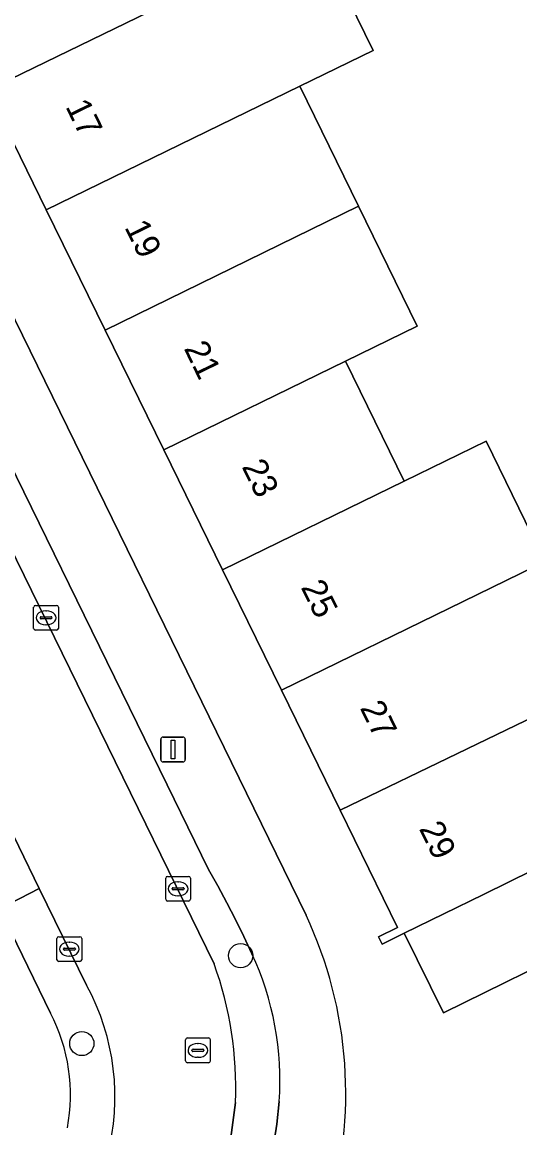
# Model space of a CAD drawing. Extents: x 160455 to 162082, y 388339 to 389736.
# Drawn here: x 161673.01 to 161693.1, y 388554.26 to 388598.93 of the extents above; entities that cross this region are included whole.
import ezdxf

# ---------------------------------------------------------------- set-up
doc = ezdxf.new("R2010")
doc.units = 0
for name, color, linetype in [('IMGEO_Boom', 7, 'Continuous'), ('IMGEO_Erf', 7, 'Continuous'), ('IMGEO_Kolk', 7, 'Continuous'), ('IMGEO_Lichtmast', 7, 'Continuous'), ('IMGEO_Pand', 7, 'Continuous'), ('IMGEO_Pand_nummerreeks', 7, 'Continuous'), ('IMGEO_Parkeervlak_open', 7, 'Continuous'), ('IMGEO_Rijbaan_lokaal_open', 7, 'Continuous'), ('IMGEO_Rioolput', 7, 'Continuous'), ('IMGEO_Voetpad_open', 7, 'Continuous')]:
    doc.layers.add(name, color=color, linetype=linetype)

msp = doc.modelspace()

# ---------------------------------------------------------------- linework, layer by layer
at = {"layer": 'IMGEO_Boom'}
for centre in [(161681.826, 388561.215), (161675.415, 388557.663)]:
    msp.add_circle(centre, 0.489, dxfattribs=at)
at = {"layer": 'IMGEO_Erf'}
for points in [[(161637.221, 388659.505), (161640.524, 388652.75), (161648.604, 388636.219), (161684.472, 388562.849)], [(161668.248, 388630.701), (161670.531, 388625.799), (161669.691, 388625.372), (161672.091, 388620.471), (161669.452, 388619.185), (161671.82, 388614.346), (161674.785, 388615.796), (161677.163, 388610.933), (161674.198, 388609.483), (161676.575, 388604.625), (161680.155, 388606.376), (161682.547, 388601.486), (161684.85, 388602.559), (161687.183, 388597.788), (161684.213, 388596.339), (161686.585, 388591.49), (161688.955, 388586.645), (161686.062, 388585.23), (161688.432, 388580.384), (161691.745, 388582.002), (161694.116, 388577.146)], [(161695.815, 388561.756), (161690.016, 388558.905), (161688.435, 388562.121), (161687.54, 388561.684), (161687.395, 388561.981), (161688.165, 388562.357), (161685.85, 388567.087), (161683.473, 388571.944), (161681.096, 388576.802), (161678.723, 388581.651), (161676.355, 388586.489), (161673.978, 388591.346), (161671.609, 388596.186), (161669.237, 388601.035), (161666.86, 388605.891), (161664.479, 388610.757), (161662.106, 388615.606), (161659.733, 388620.454), (161657.36, 388625.303), (161655.042, 388630.04)]]:
    msp.add_lwpolyline(points, dxfattribs=at)
msp.add_arc((161669.067, 388555.642), 17.007, 343.113, 25.071, dxfattribs=at)
at = {"layer": 'IMGEO_Kolk'}
for p, q in [((161673.471, 388574.438), (161673.471, 388575.29)), ((161673.546, 388575.364), (161674.398, 388575.364)), ((161673.959, 388575.144), (161673.984, 388575.144)), ((161674.472, 388575.29), (161674.472, 388574.438)), ((161673.73, 388574.858), (161673.73, 388574.87)), ((161674.168, 388574.821), (161673.77, 388574.821)), ((161673.773, 388574.907), (161674.171, 388574.907)), ((161673.982, 388574.584), (161673.957, 388574.584)), ((161674.214, 388574.87), (161674.214, 388574.858)), ((161674.398, 388574.364), (161673.546, 388574.364)), ((161678.801, 388563.491), (161678.801, 388564.343)), ((161678.876, 388564.417), (161679.728, 388564.417)), ((161679.802, 388564.343), (161679.802, 388563.491)), ((161679.06, 388563.911), (161679.06, 388563.923)), ((161679.498, 388563.874), (161679.1, 388563.874)), ((161679.103, 388563.96), (161679.501, 388563.96)), ((161679.289, 388564.197), (161679.314, 388564.197)), ((161679.544, 388563.923), (161679.544, 388563.911)), ((161679.728, 388563.417), (161678.876, 388563.417)), ((161679.312, 388563.637), (161679.287, 388563.637)), ((161674.412, 388561.052), (161674.412, 388561.904)), ((161674.487, 388561.978), (161675.339, 388561.978)), ((161674.9, 388561.758), (161674.925, 388561.758)), ((161675.413, 388561.904), (161675.413, 388561.052)), ((161674.671, 388561.472), (161674.671, 388561.484)), ((161675.109, 388561.435), (161674.711, 388561.435)), ((161674.714, 388561.521), (161675.112, 388561.521)), ((161674.923, 388561.198), (161674.898, 388561.198)), ((161675.155, 388561.484), (161675.155, 388561.472)), ((161675.339, 388560.978), (161674.487, 388560.978))]:
    msp.add_line(p, q, dxfattribs=at)
for points in [[(161673.471, 388574.438), (161673.471, 388575.29)], [(161673.546, 388575.364), (161674.398, 388575.364)], [(161674.472, 388575.29), (161674.472, 388574.438)], [(161674.398, 388574.364), (161673.546, 388574.364)], [(161678.801, 388563.491), (161678.801, 388564.343)], [(161678.876, 388564.417), (161679.728, 388564.417)], [(161679.802, 388564.343), (161679.802, 388563.491)], [(161679.728, 388563.417), (161678.876, 388563.417)], [(161674.412, 388561.052), (161674.412, 388561.904)], [(161674.487, 388561.978), (161675.339, 388561.978)], [(161675.413, 388561.904), (161675.413, 388561.052)], [(161675.339, 388560.978), (161674.487, 388560.978)]]:
    msp.add_lwpolyline(points, dxfattribs=at)
for centre, radius, start, end in [((161673.548, 388575.288), 0.0765, 91.552, 178.448), ((161673.548, 388575.288), 0.0765, 91.552, 178.448), ((161674.396, 388575.288), 0.0765, 1.552, 88.448), ((161674.396, 388575.288), 0.0765, 1.552, 88.448), ((161673.77, 388574.867), 0.0403, 85.8775, 175.7526), ((161673.767, 388574.857), 0.0366, 178.938, 274.7102), ((161674.171, 388574.864), 0.043, 264.8664, 352.4533), ((161674.175, 388574.869), 0.0386, 1.7309, 96.639), ((161673.548, 388574.44), 0.0765, 181.552, 268.448), ((161673.548, 388574.44), 0.0765, 181.552, 268.448), ((161674.396, 388574.44), 0.0765, 271.552, 358.448), ((161674.396, 388574.44), 0.0765, 271.552, 358.448), ((161678.878, 388564.341), 0.0765, 91.552, 178.448), ((161678.878, 388564.341), 0.0765, 91.552, 178.448), ((161679.726, 388564.341), 0.0765, 1.552, 88.448), ((161679.726, 388564.341), 0.0765, 1.552, 88.448), ((161679.1, 388563.92), 0.0403, 85.8775, 175.7526), ((161679.097, 388563.91), 0.0366, 178.938, 274.7102), ((161679.501, 388563.917), 0.043, 264.8664, 352.4533), ((161679.505, 388563.922), 0.0386, 1.7309, 96.639), ((161678.878, 388563.493), 0.0765, 181.552, 268.448), ((161678.878, 388563.493), 0.0765, 181.552, 268.448), ((161679.726, 388563.493), 0.0765, 271.552, 358.448), ((161679.726, 388563.493), 0.0765, 271.552, 358.448), ((161674.489, 388561.902), 0.0765, 91.552, 178.448), ((161674.489, 388561.902), 0.0765, 91.552, 178.448), ((161675.337, 388561.902), 0.0765, 1.552, 88.448), ((161675.337, 388561.902), 0.0765, 1.552, 88.448), ((161674.711, 388561.481), 0.0403, 85.8775, 175.7526), ((161674.708, 388561.471), 0.0366, 178.938, 274.7102), ((161675.112, 388561.478), 0.043, 264.8664, 352.4533), ((161675.116, 388561.483), 0.0386, 1.7309, 96.639), ((161674.489, 388561.054), 0.0765, 181.552, 268.448), ((161674.489, 388561.054), 0.0765, 181.552, 268.448), ((161675.337, 388561.054), 0.0765, 271.552, 358.448), ((161675.337, 388561.054), 0.0765, 271.552, 358.448)]:
    msp.add_arc(centre, radius, start, end, dxfattribs=at)
for centre, major_axis, ratio, start_param, end_param in [((161673.958, 388574.864), (-0.387, 0.002), 0.722429, 4.712389, 7.853982), ((161673.983, 388574.864), (-0.39, 0.002), 0.717154, 1.570796, 4.712389), ((161679.288, 388563.917), (-0.387, 0.002), 0.722429, 4.712389, 7.853982), ((161679.313, 388563.917), (-0.39, 0.002), 0.717154, 1.570796, 4.712389), ((161674.899, 388561.478), (-0.387, 0.002), 0.722429, 4.712389, 7.853982), ((161674.924, 388561.478), (-0.39, 0.002), 0.717154, 1.570796, 4.712389)]:
    msp.add_ellipse(centre, major_axis=major_axis, ratio=ratio, start_param=start_param, end_param=end_param, dxfattribs=at)
at = {"layer": 'IMGEO_Lichtmast'}
for p, q in [((161678.604, 388569.144), (161678.604, 388569.944)), ((161678.604, 388569.944), (161678.604, 388569.144)), ((161678.704, 388570.044), (161679.494, 388570.044)), ((161679.494, 388570.044), (161678.704, 388570.044)), ((161679.594, 388569.944), (161679.594, 388569.144)), ((161679.594, 388569.144), (161679.594, 388569.944)), ((161679.494, 388569.044), (161678.704, 388569.044)), ((161678.704, 388569.044), (161679.494, 388569.044))]:
    msp.add_line(p, q, dxfattribs=at)
msp.add_lwpolyline([(161679.024, 388569.919), (161679.174, 388569.919), (161679.174, 388569.169), (161679.024, 388569.169), (161679.024, 388569.919)], dxfattribs=at)
for centre, start, end in [((161678.704, 388569.944), 90, 180), ((161678.704, 388569.944), 90, 180), ((161679.494, 388569.944), 0, 90), ((161679.494, 388569.944), 360, 90), ((161678.704, 388569.144), 180, 270), ((161678.704, 388569.144), 180, 270), ((161679.494, 388569.144), 270, 0), ((161679.494, 388569.144), 270, 0)]:
    msp.add_arc(centre, 0.1, start, end, dxfattribs=at)
at = {"layer": 'IMGEO_Pand'}
for points in [[(161669.237, 388601.035), (161671.609, 388596.186), (161681.854, 388601.163), (161682.547, 388601.486), (161680.155, 388606.376), (161676.575, 388604.625)], [(161684.213, 388596.339), (161687.183, 388597.788), (161684.85, 388602.559), (161682.547, 388601.486), (161681.854, 388601.163), (161671.609, 388596.186), (161673.978, 388591.346)], [(161676.355, 388586.489), (161686.585, 388591.49), (161684.213, 388596.339), (161673.978, 388591.346)], [(161676.355, 388586.489), (161678.723, 388581.651), (161686.062, 388585.23), (161688.955, 388586.645), (161686.585, 388591.49)], [(161688.432, 388580.384), (161686.062, 388585.23), (161678.723, 388581.651), (161681.096, 388576.802)], [(161693.701, 388576.943), (161694.116, 388577.146), (161691.745, 388582.002), (161688.432, 388580.384), (161681.096, 388576.802), (161683.473, 388571.944), (161690.807, 388575.529)], [(161685.85, 388567.087), (161696.097, 388572.045), (161693.701, 388576.943), (161690.807, 388575.529), (161683.473, 388571.944)], [(161695.632, 388565.667), (161698.524, 388567.083), (161696.097, 388572.045), (161685.85, 388567.087), (161688.165, 388562.357), (161687.395, 388561.981), (161687.54, 388561.684), (161688.435, 388562.121), (161691.631, 388563.682), (161693.627, 388564.672)], [(161693.627, 388564.672), (161691.631, 388563.682), (161688.435, 388562.121), (161690.016, 388558.905), (161695.815, 388561.756), (161695.403, 388562.593), (161694.794, 388562.294)]]:
    msp.add_lwpolyline(points, close=True, dxfattribs=at)
at = {"layer": 'IMGEO_Parkeervlak_open'}
for points in [[(161647.892, 388628.094), (161680.755, 388560.882)], [(161682.28, 388561.29), (161681.963, 388561.986), (161681.625, 388562.673), (161681.27, 388563.353), (161680.904, 388564.029), (161680.532, 388564.702), (161678.859, 388568.118), (161670.322, 388585.538), (161668.03, 388590.369), (161664.826, 388597.149), (161662.518, 388602.223), (161650.684, 388626.447)], [(161675.608, 388560.021), (161673.696, 388563.926), (161672.086, 388563.111), (161674.15, 388558.888)], [(161682.707, 388551.038), (161682.807, 388551.544), (161682.95, 388552.3), (161683.081, 388553.051), (161683.199, 388553.802), (161683.283, 388554.408), (161683.384, 388555.318)], [(161681.62, 388555.282), (161681.41, 388553.662), (161681.105, 388552.226), (161680.175, 388547.921)]]:
    msp.add_lwpolyline(points, dxfattribs=at)
msp.add_lwpolyline([(161672.032, 388567.324), (161670.414, 388566.505), (161672.086, 388563.111), (161673.696, 388563.926)], close=True, dxfattribs=at)
for centre, radius, start, end in [((161671.374, 388556.186), 12.042, 355.8675, 25.0797), ((161666.934, 388555.88), 14.698, 357.667, 19.8945), ((161667.295, 388555.505), 9.461, 345.3013, 28.5142), ((161667.872, 388555.599), 7.087, 349.0772, 27.6503)]:
    msp.add_arc(centre, radius, start, end, dxfattribs=at)
at = {"layer": 'IMGEO_Rijbaan_lokaal_open'}
for points in [[(161639.682, 388633.611), (161642.993, 388626.823), (161643.275, 388626.228), (161653.612, 388605.071), (161653.918, 388604.347), (161654.496, 388603.242), (161655.046, 388602.156), (161659.66, 388592.676), (161660.104, 388591.754), (161661.031, 388589.752), (161662.864, 388586.044), (161664.204, 388583.308), (161666.859, 388577.887), (161672.032, 388567.324), (161673.696, 388563.926), (161675.608, 388560.021)], [(161680.755, 388560.882), (161647.892, 388628.094)], [(161680.175, 388547.921), (161681.105, 388552.226), (161681.41, 388553.662), (161681.62, 388555.282)]]:
    msp.add_lwpolyline(points, dxfattribs=at)
for centre, radius, start, end in [((161666.934, 388555.88), 14.698, 357.667, 19.8945), ((161667.295, 388555.505), 9.461, 345.3013, 28.5142)]:
    msp.add_arc(centre, radius, start, end, dxfattribs=at)
at = {"layer": 'IMGEO_Rioolput'}
for p, q in [((161679.603, 388556.962), (161679.603, 388557.814)), ((161679.678, 388557.888), (161680.53, 388557.888)), ((161680.091, 388557.668), (161680.116, 388557.668)), ((161680.604, 388557.814), (161680.604, 388556.962)), ((161679.862, 388557.382), (161679.862, 388557.394)), ((161680.3, 388557.345), (161679.902, 388557.345)), ((161679.905, 388557.431), (161680.303, 388557.431)), ((161680.114, 388557.108), (161680.089, 388557.108)), ((161680.346, 388557.394), (161680.346, 388557.382)), ((161680.53, 388556.888), (161679.678, 388556.888))]:
    msp.add_line(p, q, dxfattribs=at)
for points in [[(161679.603, 388556.962), (161679.603, 388557.814)], [(161679.678, 388557.888), (161680.53, 388557.888)], [(161680.604, 388557.814), (161680.604, 388556.962)], [(161680.53, 388556.888), (161679.678, 388556.888)]]:
    msp.add_lwpolyline(points, dxfattribs=at)
for centre, radius, start, end in [((161679.68, 388557.812), 0.0765, 91.552, 178.448), ((161679.68, 388557.812), 0.0765, 91.552, 178.448), ((161680.528, 388557.812), 0.0765, 1.552, 88.448), ((161680.528, 388557.812), 0.0765, 1.552, 88.448), ((161679.902, 388557.391), 0.0403, 85.8775, 175.7526), ((161679.899, 388557.381), 0.0366, 178.938, 274.7102), ((161680.303, 388557.388), 0.043, 264.8664, 352.4533), ((161680.307, 388557.393), 0.0386, 1.7309, 96.639), ((161679.68, 388556.964), 0.0765, 181.552, 268.448), ((161679.68, 388556.964), 0.0765, 181.552, 268.448), ((161680.528, 388556.964), 0.0765, 271.552, 358.448), ((161680.528, 388556.964), 0.0765, 271.552, 358.448)]:
    msp.add_arc(centre, radius, start, end, dxfattribs=at)
for centre, major_axis, ratio, start_param, end_param in [((161680.09, 388557.388), (-0.387, 0.002), 0.722429, 4.712389, 7.853982), ((161680.115, 388557.388), (-0.39, 0.002), 0.717154, 1.570796, 4.712389)]:
    msp.add_ellipse(centre, major_axis=major_axis, ratio=ratio, start_param=start_param, end_param=end_param, dxfattribs=at)
at = {"layer": 'IMGEO_Voetpad_open'}
for points in [[(161684.472, 388562.849), (161648.604, 388636.219), (161640.524, 388652.75), (161637.221, 388659.505)], [(161650.684, 388626.447), (161662.518, 388602.223), (161664.826, 388597.149), (161668.03, 388590.369), (161670.322, 388585.538), (161678.859, 388568.118), (161680.532, 388564.702), (161680.904, 388564.029), (161681.27, 388563.353), (161681.625, 388562.673), (161681.963, 388561.986), (161682.28, 388561.29)], [(161674.15, 388558.888), (161672.086, 388563.111), (161671.638, 388562.891), (161669.966, 388566.285), (161670.414, 388566.505), (161665.263, 388577.105), (161664.814, 388576.886), (161662.161, 388582.311), (161662.61, 388582.53), (161662.401, 388582.972)], [(161683.384, 388555.318), (161683.283, 388554.408), (161683.199, 388553.802), (161683.081, 388553.051), (161682.95, 388552.3), (161682.807, 388551.544), (161682.707, 388551.038)]]:
    msp.add_lwpolyline(points, dxfattribs=at)
for centre, radius, start, end in [((161669.067, 388555.642), 17.007, 343.113, 25.071), ((161671.374, 388556.186), 12.042, 355.8675, 25.0797), ((161667.872, 388555.599), 7.087, 349.0772, 27.6503)]:
    msp.add_arc(centre, radius, start, end, dxfattribs=at)

# ---------------------------------------------------------------- texts
at = {"layer": 'IMGEO_Pand_nummerreeks'}
for s, rotation, p in [('17', 296.0751, (161674.739, 388595.526)), ('19', 296.0764, (161677.125, 388590.648)), ('21', 296.0764, (161679.521, 388585.752)), ('23', 296.0764, (161681.858, 388580.977)), ('25', 296.0751, (161684.245, 388576.102)), ('27', 296.0764, (161686.63, 388571.225)), ('29', 296.0751, (161689.018, 388566.349))]:
    msp.add_text(s, height=1, rotation=rotation, dxfattribs=at).set_placement(p)

doc.saveas('drawing.dxf')
